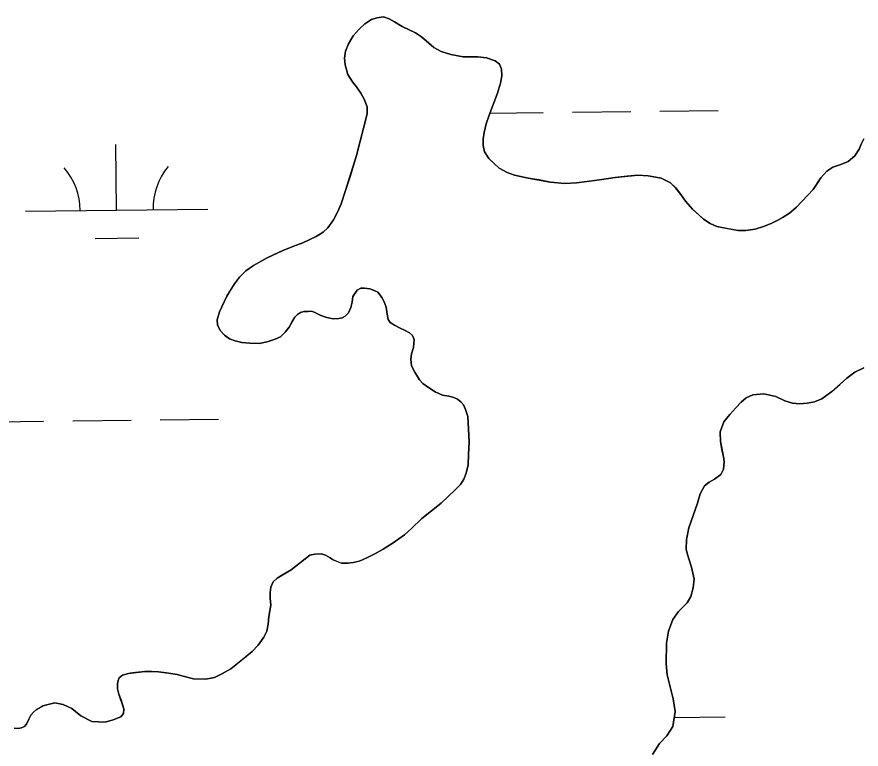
# Model space of a CAD drawing. Extents: x 3683613 to 3738215, y 469626 to 495384.
# Drawn here: x 3718713.5 to 3719176.5, y 491094.3 to 491496.1 of the extents above; entities that cross this region are included whole.
import ezdxf

# ---------------------------------------------------------------- set-up
doc = ezdxf.new("R2010")
doc.units = 0
doc.layers.add('V-TOPO-SHOR', color=7, linetype='Continuous')
doc.layers.add('V-WETL-SWMP', color=7, linetype='Continuous')

msp = doc.modelspace()

# ---------------------------------------------------------------- linework, layer by layer
at = {"layer": 'V-TOPO-SHOR'}
for points in [[(3718977.02, 491454.18), (3718978.75, 491459.67), (3718979.38, 491463.71), (3718979.23, 491467.36), (3718978.1, 491470.09), (3718975.88, 491472.09), (3718971.12, 491473.57), (3718966.35, 491474.13), (3718958.28, 491474.21), (3718951.43, 491475.41), (3718946.27, 491477.08), (3718942.16, 491479.4), (3718939.28, 491481.86), (3718935.48, 491485.23), (3718932.08, 491487.36), (3718924.83, 491490.84), (3718920.65, 491493.48), (3718917.71, 491495.1), (3718914.51, 491496.12), (3718910.86, 491495.65), (3718908, 491494.72), (3718904.3, 491492.35), (3718901.12, 491489.4), (3718897.95, 491485.74), (3718895.31, 491481.42), (3718893.76, 491477.31), (3718893.2, 491473.46), (3718893.55, 491469.82), (3718895.07, 491464.55), (3718897.51, 491460.46), (3718899.8, 491457.8), (3718902.1, 491454.23), (3718904.01, 491450.92), (3718905.59, 491446.82), (3718905.62, 491442.85), (3718899.75, 491420.08), (3718896.03, 491408.07), (3718893.79, 491400.83), (3718891.36, 491393.45), (3718889.49, 491389.27), (3718887.17, 491384.83), (3718883.94, 491380.32), (3718881.41, 491378.03), (3718877.65, 491375.66), (3718870.3, 491372.1), (3718864.78, 491370.18), (3718858.93, 491367.81), (3718854.64, 491365.7), (3718850.81, 491363.92), (3718847.82, 491362.27), (3718843.21, 491359.71), (3718839.05, 491356.68), (3718835.49, 491353.21), (3718832.77, 491349.55), (3718830.45, 491345.89), (3718828.57, 491342.88), (3718824.65, 491334.26), (3718823.37, 491329.83), (3718823.45, 491326.96), (3718825.1, 491323.91), (3718827.39, 491321.38), (3718830.01, 491319.44), (3718833.21, 491318.28), (3718836.86, 491317.46), (3718841.29, 491317.02), (3718846.31, 491316.92), (3718850.73, 491317.73), (3718855.22, 491319.25), (3718858.01, 491320.63), (3718860.54, 491323.06), (3718862.81, 491325.81), (3718864.35, 491328.55), (3718865.97, 491331.36), (3718867.33, 491332.87), (3718869.08, 491333.98), (3718870.77, 491334.38), (3718873.18, 491334.53), (3718875.2, 491334.54), (3718877.22, 491333.77), (3718880.23, 491332.22), (3718883.56, 491331.2), (3718886.89, 491330.5), (3718890.14, 491330.52), (3718891.83, 491331.05), (3718893.46, 491331.97), (3718895.33, 491333.67), (3718896.69, 491336.68), (3718897.39, 491339.55), (3718897.76, 491342.68), (3718900.15, 491346.14), (3718902.17, 491347.19), (3718904.12, 491347.27), (3718907.05, 491346.83), (3718909.41, 491346.06), (3718911.43, 491344.97), (3718912.74, 491343.35), (3718913.73, 491342.05), (3718914.91, 491339.84), (3718916.1, 491336.91), (3718916.58, 491333.01), (3718917.05, 491330.08)], [(3719177.93, 491429.17), (3719176.52, 491426.23), (3719175.36, 491423.55), (3719173.1, 491419.82), (3719169.4, 491416.8), (3719165.44, 491415.16), (3719160.95, 491413.7), (3719157.77, 491411.53), (3719154.47, 491407.73), (3719152.73, 491405.18), (3719150.14, 491401.33), (3719141.07, 491391.76), (3719137.18, 491388.36), (3719133.81, 491386.19), (3719130.88, 491384.61), (3719127.18, 491382.76), (3719122.96, 491381.05), (3719118.4, 491379.65), (3719113.26, 491378.84), (3719109.16, 491378.89), (3719103.74, 491379.83), (3719097.35, 491381.04), (3719093.7, 491382.71), (3719090.1, 491385.17), (3719087.09, 491387.82), (3719084.08, 491390.6), (3719080.27, 491394.95), (3719077.71, 491398.58), (3719074.89, 491402.21), (3719071.88, 491405.07), (3719066.85, 491407.64), (3719059.74, 491408.97), (3719054.14, 491409.2), (3719048.28, 491408.65), (3719041.7, 491407.96), (3719032.98, 491406.61), (3719026.34, 491405.73), (3719020.48, 491404.98), (3719014.1, 491404.75), (3719006.15, 491405.42), (3719000.01, 491406.63), (3718993.95, 491407.7), (3718986.32, 491409.35), (3718982.4, 491410.7), (3718977.96, 491413.15), (3718975.6, 491415.29), (3718972.4, 491418.4), (3718970.03, 491422.09), (3718969.23, 491425.54), (3718969.14, 491429.06), (3718969.78, 491432.71), (3718970.92, 491437.34), (3718972.59, 491442.24), (3718974.52, 491447.4), (3718977.02, 491454.18)], [(3718917.05, 491330.08), (3718918.17, 491328.46), (3718920.52, 491326.97), (3718923.65, 491325.23), (3718926.01, 491324.27), (3718928.82, 491322.72), (3718930.45, 491321.36), (3718931.31, 491319.15), (3718931.07, 491314.72), (3718929.99, 491311.26), (3718929.48, 491308.32), (3718929.96, 491304.61), (3718931.67, 491301.1), (3718934.3, 491296.95), (3718936.2, 491294.94), (3718939.27, 491292.68), (3718942.93, 491290.42), (3718946.85, 491288.55), (3718950.44, 491287.92), (3718953.18, 491287.22), (3718955.2, 491286.25), (3718956.97, 491284.83), (3718958.35, 491283.14), (3718959.53, 491280.73), (3718960.79, 491276.9), (3718961.46, 491262.9), (3718961.23, 491255.93), (3718960.94, 491250.32), (3718959.86, 491245.69), (3718958.57, 491242.36), (3718956.7, 491239.55), (3718954.04, 491236.8), (3718946.27, 491229.26), (3718935.63, 491220.8), (3718929.99, 491215.3), (3718926.04, 491211.89), (3718919.81, 491207.49), (3718914.29, 491204.07), (3718909.74, 491201.51), (3718906.43, 491199.79), (3718903.05, 491198.15), (3718901.29, 491197.49), (3718897.85, 491196.68), (3718895.18, 491196.28), (3718891.46, 491196.26), (3718890.29, 491196.71), (3718886.63, 491198.32), (3718885.39, 491199.35), (3718882.71, 491200.77), (3718880.49, 491201.48), (3718876.91, 491201.33), (3718874.24, 491200.79), (3718863.93, 491192.72), (3718859.58, 491190.15), (3718856.26, 491188.18), (3718854.06, 491186.15), (3718852.71, 491183.21), (3718852.46, 491180.21), (3718852.48, 491177.15), (3718852.7, 491173.38), (3718851.75, 491167.12), (3718851.26, 491162.94), (3718850.56, 491159.03), (3718848.95, 491155.76), (3718845.85, 491151.32), (3718842.61, 491147.91), (3718837.94, 491144.04), (3718830.87, 491138.34), (3718825.8, 491135.57), (3718821.78, 491133.6), (3718817.09, 491132.66), (3718810.31, 491132.95), (3718804.71, 491134.28), (3718801.31, 491135.24), (3718797.98, 491135.81), (3718794.14, 491136.31), (3718791.21, 491136.68), (3718787.49, 491136.93), (3718783.71, 491136.97), (3718780.2, 491136.49), (3718776.94, 491136.09), (3718774.67, 491135.81), (3718771.35, 491134.95), (3718769.66, 491133.51), (3718769.02, 491131.94), (3718768.64, 491130.11), (3718768.72, 491127.31), (3718769.45, 491124.45), (3718770.58, 491121.13), (3718771.31, 491118.73), (3718772.1, 491116.39), (3718771.98, 491113.91), (3718770.5, 491112.08), (3718766.33, 491110.36), (3718761.91, 491109.04), (3718754.61, 491109.45), (3718748.54, 491112.48), (3718743.7, 491116.62), (3718738.93, 491118.81), (3718734.36, 491119.7), (3718727.79, 491117.97)], [(3719086.83, 491229.21), (3719088.29, 491234.43), (3719090.55, 491238.81), (3719093.15, 491240.78), (3719096.13, 491242.36), (3719099.51, 491244.92), (3719101.05, 491247.86), (3719101.49, 491251.97), (3719101.02, 491254.76), (3719100.21, 491258.8), (3719099.34, 491263.03), (3719099.18, 491268.43), (3719101.24, 491273.85), (3719104.54, 491277.91), (3719107.78, 491281.51), (3719110.76, 491284.72), (3719113.41, 491287.08), (3719117.18, 491288.66), (3719123.17, 491289.22), (3719129.7, 491287.89), (3719134.73, 491285.37), (3719138.9, 491284.09), (3719142.88, 491283.72), (3719146.98, 491284.07), (3719150.88, 491284.81), (3719154.98, 491286.46), (3719160.43, 491290.46), (3719164.84, 491294.46), (3719168.6, 491297.8), (3719173.14, 491301.15), (3719177.95, 491303.59)], [(3719062.04, 491091.29), (3719065.99, 491097.31), (3719070, 491101.63), (3719073.3, 491106.73), (3719074.55, 491115.01), (3719073.47, 491121.97), (3719071.68, 491129.13), (3719070.21, 491135.05), (3719069.59, 491141.11), (3719069.72, 491152.51), (3719070.86, 491158.96), (3719073.23, 491165.49), (3719076.34, 491169.81), (3719081.07, 491174.66), (3719083.07, 491178.05), (3719084.47, 491182.88), (3719084.91, 491187.51), (3719083.43, 491194.08), (3719081.84, 491199.28), (3719080.65, 491203.84), (3719080.75, 491209.31), (3719082.01, 491215.77), (3719086.83, 491229.21)], [(3718727.79, 491117.97), (3718725.97, 491116.98), (3718724.28, 491116.06), (3718722.6, 491114.55), (3718721.18, 491112.98), (3718720.08, 491110.69), (3718718.73, 491107.95), (3718717.63, 491106.71), (3718716.06, 491105.92), (3718714.25, 491105.58), (3718711.96, 491105.76)]]:
    msp.add_lwpolyline(points, dxfattribs=at)
at = {"layer": 'V-WETL-SWMP'}
for p, q in [((3718904.3, 491492.35), (3718908, 491494.72)), ((3718908, 491494.72), (3718910.86, 491495.65)), ((3718910.86, 491495.65), (3718914.51, 491496.12)), ((3718914.51, 491496.12), (3718917.71, 491495.1)), ((3718917.71, 491495.1), (3718920.65, 491493.48)), ((3718901.12, 491489.4), (3718904.3, 491492.35)), ((3718920.65, 491493.48), (3718924.83, 491490.84)), ((3718924.83, 491490.84), (3718932.08, 491487.36)), ((3718895.31, 491481.42), (3718897.95, 491485.74)), ((3718897.95, 491485.74), (3718901.12, 491489.4)), ((3718932.08, 491487.36), (3718935.48, 491485.23)), ((3718935.48, 491485.23), (3718942.16, 491479.4)), ((3718893.77, 491477.31), (3718895.31, 491481.42)), ((3718893.2, 491473.46), (3718893.77, 491477.31)), ((3718942.16, 491479.4), (3718946.27, 491477.08)), ((3718946.27, 491477.08), (3718951.43, 491475.41)), ((3718893.55, 491469.82), (3718893.2, 491473.46)), ((3718951.43, 491475.41), (3718958.28, 491474.21)), ((3718958.28, 491474.21), (3718966.35, 491474.13)), ((3718966.35, 491474.13), (3718971.11, 491473.57)), ((3718971.11, 491473.57), (3718975.88, 491472.09)), ((3718975.88, 491472.09), (3718978.1, 491470.09)), ((3718895.07, 491464.55), (3718893.55, 491469.82)), ((3718978.1, 491470.09), (3718979.23, 491467.36)), ((3718979.23, 491467.36), (3718979.38, 491463.71)), ((3718897.51, 491460.46), (3718895.07, 491464.55)), ((3718979.38, 491463.71), (3718978.75, 491459.67)), ((3718899.8, 491457.8), (3718897.51, 491460.46)), ((3718902.1, 491454.23), (3718899.8, 491457.8)), ((3718978.75, 491459.67), (3718977.02, 491454.19)), ((3718904.01, 491450.92), (3718902.1, 491454.23)), ((3718977.02, 491454.19), (3718972.59, 491442.24)), ((3718905.59, 491446.82), (3718904.01, 491450.92)), ((3718905.62, 491442.85), (3718905.59, 491446.82)), ((3718972.96, 491443.23), (3719002.16, 491443.57)), ((3719018.16, 491443.75), (3719050.16, 491444.13)), ((3719066.15, 491444.31), (3719098.15, 491444.69)), ((3718899.75, 491420.08), (3718905.62, 491442.85)), ((3718972.59, 491442.24), (3718970.92, 491437.34)), ((3718970.92, 491437.34), (3718969.77, 491432.71)), ((3718969.77, 491432.71), (3718969.14, 491429.06)), ((3718768.17, 491390.1), (3718767.75, 491426.1)), ((3718969.14, 491429.06), (3718969.23, 491425.54)), ((3718969.23, 491425.54), (3718970.03, 491422.1)), ((3719175.36, 491423.55), (3719176.52, 491426.23)), ((3719176.52, 491426.23), (3719177.93, 491429.17)), ((3718970.03, 491422.1), (3718972.39, 491418.4)), ((3719173.1, 491419.82), (3719175.36, 491423.55)), ((3718893.79, 491400.83), (3718899.75, 491420.08)), ((3718972.39, 491418.4), (3718977.96, 491413.15)), ((3719165.44, 491415.16), (3719169.4, 491416.81)), ((3719169.4, 491416.81), (3719173.1, 491419.82)), ((3718977.96, 491413.15), (3718982.4, 491410.7)), ((3719154.47, 491407.73), (3719157.77, 491411.53)), ((3719157.77, 491411.53), (3719160.95, 491413.7)), ((3719160.95, 491413.7), (3719165.44, 491415.16)), ((3718982.4, 491410.7), (3718986.32, 491409.35)), ((3718986.32, 491409.35), (3718993.95, 491407.7)), ((3718993.95, 491407.7), (3719006.15, 491405.42)), ((3719020.48, 491404.98), (3719032.98, 491406.61)), ((3719032.98, 491406.61), (3719041.7, 491407.96)), ((3719041.7, 491407.96), (3719054.14, 491409.2)), ((3719054.14, 491409.2), (3719059.74, 491408.97)), ((3719059.74, 491408.97), (3719066.85, 491407.64)), ((3719066.85, 491407.64), (3719071.88, 491405.07)), ((3719150.14, 491401.33), (3719154.47, 491407.73)), ((3719006.15, 491405.42), (3719014.1, 491404.75)), ((3719014.1, 491404.75), (3719020.48, 491404.98)), ((3719071.88, 491405.07), (3719074.89, 491402.22)), ((3719074.89, 491402.22), (3719077.71, 491398.58)), ((3718891.36, 491393.45), (3718893.79, 491400.83)), ((3719077.71, 491398.58), (3719080.27, 491394.95)), ((3719141.07, 491391.76), (3719150.14, 491401.33)), ((3718889.49, 491389.27), (3718891.36, 491393.45)), ((3719080.27, 491394.95), (3719084.08, 491390.6)), ((3718718.18, 491389.52), (3718818.17, 491390.68)), ((3718887.17, 491384.83), (3718889.49, 491389.27)), ((3719084.08, 491390.6), (3719090.1, 491385.17)), ((3719133.81, 491386.19), (3719137.18, 491388.36)), ((3719137.18, 491388.36), (3719141.07, 491391.76)), ((3718883.94, 491380.32), (3718887.17, 491384.83)), ((3719090.1, 491385.17), (3719093.7, 491382.71)), ((3719127.18, 491382.76), (3719130.88, 491384.61)), ((3719130.88, 491384.61), (3719133.81, 491386.19)), ((3718881.41, 491378.03), (3718883.94, 491380.32)), ((3719093.7, 491382.71), (3719097.35, 491381.04)), ((3719097.35, 491381.04), (3719109.16, 491378.89)), ((3719109.16, 491378.89), (3719113.26, 491378.84)), ((3719113.26, 491378.84), (3719118.4, 491379.65)), ((3719118.4, 491379.65), (3719122.96, 491381.05)), ((3719122.96, 491381.05), (3719127.18, 491382.76)), ((3718756.35, 491374.53), (3718780.35, 491374.81)), ((3718870.3, 491372.1), (3718877.65, 491375.66)), ((3718877.65, 491375.66), (3718881.41, 491378.03)), ((3718858.93, 491367.8), (3718864.78, 491370.18)), ((3718864.78, 491370.18), (3718870.3, 491372.1)), ((3718850.81, 491363.92), (3718858.93, 491367.8)), ((3718843.21, 491359.71), (3718850.81, 491363.92)), ((3718835.49, 491353.21), (3718839.05, 491356.69)), ((3718839.05, 491356.69), (3718843.21, 491359.71)), ((3718832.77, 491349.55), (3718835.49, 491353.21)), ((3718828.58, 491342.88), (3718832.77, 491349.55)), ((3718902.17, 491347.19), (3718900.15, 491346.14)), ((3718904.12, 491347.27), (3718902.17, 491347.19)), ((3718907.05, 491346.83), (3718904.12, 491347.27)), ((3718909.4, 491346.06), (3718907.05, 491346.83)), ((3718824.65, 491334.26), (3718828.58, 491342.88)), ((3718897.76, 491342.68), (3718897.39, 491339.55)), ((3718900.15, 491346.14), (3718897.76, 491342.68)), ((3718911.43, 491344.97), (3718909.4, 491346.06)), ((3718913.73, 491342.05), (3718911.43, 491344.97)), ((3718914.91, 491339.84), (3718913.73, 491342.05)), ((3718897.39, 491339.55), (3718896.69, 491336.68)), ((3718916.1, 491336.91), (3718914.91, 491339.84)), ((3718823.37, 491329.82), (3718824.65, 491334.26)), ((3718867.33, 491332.87), (3718865.97, 491331.36)), ((3718869.08, 491333.98), (3718867.33, 491332.87)), ((3718870.77, 491334.38), (3718869.08, 491333.98)), ((3718875.2, 491334.54), (3718870.77, 491334.38)), ((3718877.22, 491333.77), (3718875.2, 491334.54)), ((3718880.23, 491332.22), (3718877.22, 491333.77)), ((3718895.33, 491333.67), (3718893.46, 491331.97)), ((3718896.69, 491336.68), (3718895.33, 491333.67)), ((3718916.58, 491333.01), (3718916.1, 491336.91)), ((3718917.05, 491330.08), (3718916.58, 491333.01)), ((3718823.45, 491326.96), (3718823.37, 491329.82)), ((3718865.97, 491331.36), (3718862.81, 491325.81)), ((3718883.56, 491331.2), (3718880.23, 491332.22)), ((3718886.88, 491330.5), (3718883.56, 491331.2)), ((3718890.14, 491330.52), (3718886.88, 491330.5)), ((3718891.83, 491331.05), (3718890.14, 491330.52)), ((3718893.46, 491331.97), (3718891.83, 491331.05)), ((3718918.16, 491328.46), (3718917.05, 491330.08)), ((3718920.52, 491326.97), (3718918.16, 491328.46)), ((3718825.1, 491323.91), (3718823.45, 491326.96)), ((3718827.39, 491321.38), (3718825.1, 491323.91)), ((3718860.54, 491323.06), (3718858.01, 491320.63)), ((3718862.81, 491325.81), (3718860.54, 491323.06)), ((3718923.65, 491325.23), (3718920.52, 491326.97)), ((3718926.01, 491324.27), (3718923.65, 491325.23)), ((3718928.81, 491322.72), (3718926.01, 491324.27)), ((3718830.01, 491319.44), (3718827.39, 491321.38)), ((3718833.21, 491318.28), (3718830.01, 491319.44)), ((3718855.22, 491319.25), (3718850.73, 491317.73)), ((3718858.01, 491320.63), (3718855.22, 491319.25)), ((3718930.45, 491321.36), (3718928.81, 491322.72)), ((3718931.31, 491319.15), (3718930.45, 491321.36)), ((3718931.07, 491314.72), (3718931.31, 491319.15)), ((3718836.86, 491317.46), (3718833.21, 491318.28)), ((3718841.29, 491317.02), (3718836.86, 491317.46)), ((3718846.31, 491316.92), (3718841.29, 491317.02)), ((3718850.73, 491317.73), (3718846.31, 491316.92)), ((3718929.99, 491311.26), (3718931.07, 491314.72)), ((3718929.48, 491308.32), (3718929.99, 491311.26)), ((3718929.96, 491304.61), (3718929.48, 491308.32)), ((3718931.67, 491301.1), (3718929.96, 491304.61)), ((3718934.3, 491296.95), (3718931.67, 491301.1)), ((3719173.14, 491301.15), (3719168.6, 491297.8)), ((3719177.95, 491303.59), (3719173.14, 491301.15)), ((3718936.2, 491294.94), (3718934.3, 491296.95)), ((3719168.6, 491297.8), (3719160.43, 491290.46)), ((3718939.27, 491292.68), (3718936.2, 491294.94)), ((3718942.93, 491290.42), (3718939.27, 491292.68)), ((3718946.85, 491288.55), (3718942.93, 491290.42)), ((3718950.44, 491287.92), (3718946.85, 491288.55)), ((3718953.18, 491287.22), (3718950.44, 491287.92)), ((3718955.2, 491286.25), (3718953.18, 491287.22)), ((3718956.97, 491284.83), (3718955.2, 491286.25)), ((3719113.41, 491287.08), (3719110.75, 491284.72)), ((3719117.18, 491288.66), (3719113.41, 491287.08)), ((3719123.17, 491289.22), (3719117.18, 491288.66)), ((3719129.69, 491287.89), (3719123.17, 491289.22)), ((3719134.72, 491285.37), (3719129.69, 491287.89)), ((3719154.98, 491286.46), (3719150.88, 491284.81)), ((3719160.43, 491290.46), (3719154.98, 491286.46)), ((3718958.35, 491283.14), (3718956.97, 491284.83)), ((3718959.53, 491280.74), (3718958.35, 491283.14)), ((3719107.78, 491281.51), (3719104.54, 491277.91)), ((3719110.75, 491284.72), (3719107.78, 491281.51)), ((3719138.9, 491284.09), (3719134.72, 491285.37)), ((3719142.88, 491283.72), (3719138.9, 491284.09)), ((3719146.98, 491284.07), (3719142.88, 491283.72)), ((3719150.88, 491284.81), (3719146.98, 491284.07)), ((3718960.79, 491276.9), (3718959.53, 491280.74)), ((3718961.46, 491262.9), (3718960.79, 491276.9)), ((3719104.54, 491277.91), (3719101.24, 491273.85)), ((3718696.11, 491273.82), (3718728.11, 491274.19)), ((3718744.11, 491274.38), (3718776.11, 491274.75)), ((3718792.11, 491274.94), (3718824.1, 491275.31)), ((3719101.24, 491273.85), (3719099.18, 491268.43)), ((3719099.18, 491268.43), (3719099.34, 491263.03)), ((3718961.23, 491255.93), (3718961.46, 491262.9)), ((3719099.34, 491263.03), (3719101.02, 491254.76)), ((3718960.94, 491250.32), (3718961.23, 491255.93)), ((3719101.02, 491254.76), (3719101.49, 491251.97)), ((3718959.86, 491245.69), (3718960.94, 491250.32)), ((3719101.49, 491251.97), (3719101.05, 491247.86)), ((3718958.57, 491242.36), (3718959.86, 491245.69)), ((3719099.51, 491244.92), (3719096.13, 491242.36)), ((3719101.05, 491247.86), (3719099.51, 491244.92)), ((3718956.7, 491239.55), (3718958.57, 491242.36)), ((3719093.15, 491240.78), (3719090.55, 491238.81)), ((3719096.13, 491242.36), (3719093.15, 491240.78)), ((3718946.27, 491229.26), (3718954.04, 491236.8)), ((3718954.04, 491236.8), (3718956.7, 491239.55)), ((3719090.55, 491238.81), (3719088.29, 491234.43)), ((3719088.29, 491234.43), (3719086.83, 491229.21)), ((3718935.63, 491220.8), (3718946.27, 491229.26)), ((3719086.83, 491229.21), (3719082.01, 491215.77)), ((3718929.99, 491215.3), (3718935.63, 491220.8)), ((3718926.04, 491211.89), (3718929.99, 491215.3)), ((3719082.01, 491215.77), (3719080.75, 491209.31)), ((3718914.29, 491204.07), (3718919.81, 491207.49)), ((3718919.81, 491207.49), (3718926.04, 491211.89)), ((3719080.75, 491209.31), (3719080.65, 491203.84)), ((3718909.74, 491201.51), (3718914.29, 491204.07)), ((3719080.65, 491203.84), (3719081.84, 491199.28)), ((3718863.93, 491192.72), (3718874.24, 491200.79)), ((3718874.24, 491200.79), (3718876.91, 491201.33)), ((3718876.91, 491201.33), (3718880.49, 491201.48)), ((3718880.49, 491201.48), (3718882.71, 491200.77)), ((3718882.71, 491200.77), (3718885.39, 491199.35)), ((3718885.39, 491199.35), (3718886.63, 491198.32)), ((3718886.63, 491198.32), (3718891.46, 491196.26)), ((3718901.29, 491197.49), (3718903.05, 491198.15)), ((3718903.05, 491198.15), (3718906.43, 491199.79)), ((3718906.43, 491199.79), (3718909.74, 491201.51)), ((3719081.84, 491199.28), (3719083.43, 491194.08)), ((3718891.46, 491196.26), (3718895.18, 491196.28)), ((3718895.18, 491196.28), (3718897.85, 491196.68)), ((3718897.85, 491196.68), (3718901.29, 491197.49)), ((3719083.43, 491194.08), (3719084.9, 491187.51)), ((3718856.26, 491188.18), (3718863.93, 491192.72)), ((3718852.71, 491183.21), (3718854.06, 491186.15)), ((3718854.06, 491186.15), (3718856.26, 491188.18)), ((3719084.9, 491187.51), (3719084.47, 491182.88)), ((3718852.46, 491180.21), (3718852.71, 491183.21)), ((3718852.48, 491177.15), (3718852.46, 491180.21)), ((3719084.47, 491182.88), (3719083.07, 491178.05)), ((3718852.7, 491173.38), (3718852.48, 491177.15)), ((3719083.07, 491178.05), (3719081.07, 491174.66)), ((3718851.75, 491167.12), (3718852.7, 491173.38)), ((3719081.07, 491174.66), (3719076.34, 491169.81)), ((3718851.26, 491162.94), (3718851.75, 491167.12)), ((3719076.34, 491169.81), (3719073.23, 491165.49)), ((3718850.56, 491159.03), (3718851.26, 491162.94)), ((3719073.23, 491165.49), (3719070.86, 491158.96)), ((3718848.95, 491155.77), (3718850.56, 491159.03)), ((3719070.86, 491158.96), (3719069.72, 491152.51)), ((3718845.85, 491151.32), (3718848.95, 491155.77)), ((3719069.72, 491152.51), (3719069.59, 491141.11)), ((3718830.87, 491138.34), (3718842.61, 491147.91)), ((3718842.61, 491147.91), (3718845.85, 491151.32)), ((3718825.8, 491135.57), (3718830.87, 491138.34)), ((3719069.59, 491141.11), (3719070.21, 491135.05)), ((3718769.02, 491131.94), (3718769.66, 491133.51)), ((3718769.66, 491133.51), (3718771.35, 491134.95)), ((3718771.35, 491134.95), (3718774.66, 491135.81)), ((3718774.66, 491135.81), (3718783.71, 491136.97)), ((3718783.71, 491136.97), (3718787.49, 491136.93)), ((3718787.49, 491136.93), (3718791.21, 491136.69)), ((3718791.21, 491136.69), (3718797.99, 491135.81)), ((3718797.99, 491135.81), (3718801.31, 491135.24)), ((3718801.31, 491135.24), (3718804.7, 491134.28)), ((3718804.7, 491134.28), (3718810.31, 491132.95)), ((3718817.09, 491132.66), (3718821.78, 491133.6)), ((3718821.78, 491133.6), (3718825.8, 491135.57)), ((3719070.21, 491135.05), (3719073.47, 491121.98)), ((3718768.64, 491130.11), (3718769.02, 491131.94)), ((3718768.72, 491127.31), (3718768.64, 491130.11)), ((3718810.31, 491132.95), (3718817.09, 491132.66)), ((3718769.45, 491124.45), (3718768.72, 491127.31)), ((3718772.1, 491116.39), (3718769.45, 491124.45)), ((3718727.79, 491117.97), (3718734.36, 491119.7)), ((3718734.36, 491119.7), (3718738.93, 491118.81)), ((3719073.47, 491121.98), (3719074.55, 491115.01)), ((3718722.6, 491114.55), (3718724.28, 491116.06)), ((3718724.28, 491116.06), (3718727.79, 491117.97)), ((3718738.93, 491118.81), (3718743.69, 491116.62)), ((3718743.69, 491116.62), (3718748.54, 491112.48)), ((3718771.98, 491113.91), (3718772.1, 491116.39)), ((3719074.55, 491115.01), (3719073.3, 491106.73)), ((3718718.73, 491107.95), (3718721.17, 491112.98)), ((3718721.17, 491112.98), (3718722.6, 491114.55)), ((3718748.54, 491112.48), (3718754.61, 491109.45)), ((3718761.91, 491109.03), (3718766.33, 491110.36)), ((3718766.33, 491110.36), (3718770.49, 491112.08)), ((3718770.49, 491112.08), (3718771.98, 491113.91)), ((3719074.05, 491111.71), (3719102.02, 491112.03)), ((3718711.96, 491105.76), (3718714.24, 491105.58)), ((3718714.24, 491105.58), (3718716.07, 491105.91)), ((3718716.07, 491105.91), (3718717.63, 491106.71)), ((3718717.63, 491106.71), (3718718.73, 491107.95)), ((3718754.61, 491109.45), (3718761.91, 491109.03)), ((3719073.3, 491106.73), (3719070, 491101.63)), ((3719070, 491101.63), (3719065.99, 491097.31)), ((3719065.99, 491097.31), (3719062.04, 491091.29))]:
    msp.add_line(p, q, dxfattribs=at)
for centre, start, end in [((3718712.93, 491389.93), 359.8949, 41.4385), ((3718823.41, 491391.22), 139.8949, 181.4385)]:
    msp.add_arc(centre, 35.25, start, end, dxfattribs=at)

doc.saveas('drawing.dxf')
